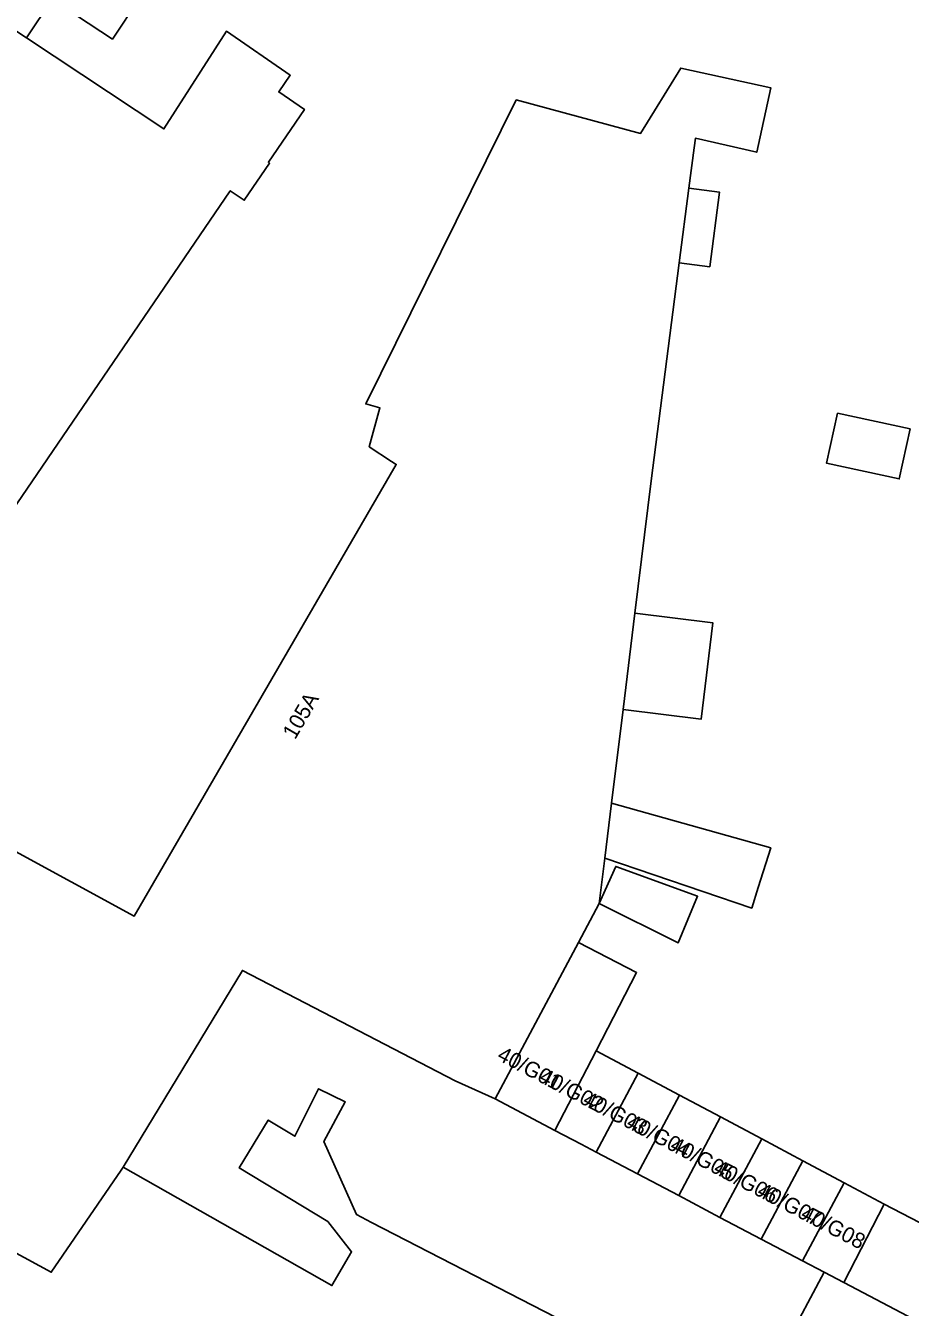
# Model space of a CAD drawing. Extents: x 160356 to 161355, y 381727 to 382845.
# Drawn here: x 160817.9 to 160874.8, y 382524.8 to 382607.3 of the extents above; entities that cross this region are included whole.
import ezdxf

# ---------------------------------------------------------------- set-up
doc = ezdxf.new("R2010")
doc.units = 0
doc.layers.add('IMGEO_Pand', color=7, linetype='Continuous')
doc.layers.add('IMGEO_Pand_nummerreeks', color=7, linetype='Continuous')

msp = doc.modelspace()

# ---------------------------------------------------------------- linework, layer by layer
at = {"layer": 'IMGEO_Pand'}
for points in [[(160828.504, 382617.82), (160827.306, 382616.012), (160826.304, 382616.675), (160826.056, 382616.3), (160821.921, 382619.038), (160820.649, 382617.117), (160821.064, 382616.842), (160820.751, 382616.369), (160823.58, 382614.496), (160821.574, 382611.467), (160825.213, 382609.057), (160823.467, 382606.42), (160819.589, 382608.988), (160817.936, 382606.492)], [(160817.936, 382606.492), (160806.866, 382613.823)], [(160817.936, 382606.492), (160826.783, 382600.634), (160830.802, 382606.922), (160834.905, 382604.089), (160834.172, 382603.024), (160835.822, 382601.889), (160833.499, 382598.49), (160833.582, 382598.433), (160831.952, 382596.046), (160831.044, 382596.666), (160813.393, 382570.793), (160813.476, 382570.737), (160811.844, 382568.349), (160810.063, 382565.932), (160807.573, 382567.614), (160807.517, 382567.531), (160805.126, 382569.16), (160794.525, 382576.507), (160786.003, 382582.317)], [(160799.641, 382537.886), (160812.688, 382556.622), (160824.861, 382549.993), (160841.731, 382579.062), (160841.423, 382579.244), (160839.986, 382580.195), (160840.674, 382582.694), (160839.764, 382582.953), (160849.449, 382602.504), (160857.443, 382600.348), (160860.023, 382604.549), (160865.822, 382603.288), (160864.919, 382599.138), (160860.967, 382600.04), (160860.887, 382599.419), (160860.553, 382596.83)], [(160860.553, 382596.83), (160862.512, 382596.577), (160861.892, 382591.769), (160859.933, 382592.021)], [(160860.553, 382596.83), (160859.933, 382592.021)], [(160859.933, 382592.021), (160858.125, 382578.001), (160857.08, 382569.48)], [(160870.101, 382582.359), (160874.784, 382581.337), (160874.083, 382578.124), (160869.4, 382579.146), (160870.101, 382582.359)], [(160857.08, 382569.48), (160862.1, 382568.864), (160861.34, 382562.667), (160856.319, 382563.283)], [(160857.08, 382569.48), (160856.319, 382563.283)], [(160856.319, 382563.283), (160855.582, 382557.276)], [(160855.582, 382557.276), (160865.814, 382554.389), (160865.014, 382551.843), (160864.597, 382550.516), (160855.148, 382553.735)], [(160855.582, 382557.276), (160855.148, 382553.735)], [(160855.148, 382553.735), (160854.79, 382550.816)], [(160854.79, 382550.816), (160855.849, 382553.203), (160861.115, 382551.278), (160859.856, 382548.279), (160854.79, 382550.816)], [(160854.79, 382550.816), (160853.451, 382548.302)], [(160853.451, 382548.302), (160848.091, 382538.24)], [(160853.451, 382548.302), (160857.186, 382546.37), (160854.587, 382541.344)], [(160824.152, 382533.852), (160831.827, 382546.514), (160838.744, 382542.919), (160845.519, 382539.397), (160848.091, 382538.24)], [(160851.934, 382536.216), (160854.587, 382541.344)], [(160854.587, 382541.344), (160857.294, 382539.902)], [(160857.294, 382539.902), (160854.587, 382534.819)], [(160857.294, 382539.902), (160859.942, 382538.492)], [(160824.152, 382533.852), (160837.584, 382526.234), (160838.848, 382528.417), (160837.315, 382530.354), (160831.623, 382533.804), (160833.49, 382536.883), (160835.203, 382535.845), (160836.729, 382538.894), (160838.441, 382538.049), (160837.071, 382535.496), (160839.161, 382530.801), (160840.132, 382530.297), (160860.857, 382519.63), (160858.986, 382515.995), (160864.495, 382513.16), (160866.366, 382516.795), (160864.324, 382517.846), (160869.25, 382527.097)], [(160848.091, 382538.24), (160851.934, 382536.216)], [(160857.241, 382533.421), (160859.942, 382538.492)], [(160859.942, 382538.492), (160862.59, 382537.082)], [(160799.641, 382537.886), (160819.532, 382527.094), (160824.03, 382533.65), (160824.152, 382533.852)], [(160862.59, 382537.082), (160859.896, 382532.023)], [(160862.59, 382537.082), (160865.238, 382535.671)], [(160851.934, 382536.216), (160853.612, 382535.333), (160854.587, 382534.819)], [(160862.551, 382530.625), (160865.238, 382535.671)], [(160865.238, 382535.671), (160867.886, 382534.261)], [(160854.587, 382534.819), (160857.241, 382533.421)], [(160867.886, 382534.261), (160865.205, 382529.227)], [(160867.886, 382534.261), (160870.534, 382532.851)], [(160857.241, 382533.421), (160859.896, 382532.023)], [(160867.86, 382527.829), (160870.534, 382532.851)], [(160870.534, 382532.851), (160873.123, 382531.472)], [(160859.896, 382532.023), (160862.551, 382530.625)], [(160873.123, 382531.472), (160870.515, 382526.431)], [(160873.123, 382531.472), (160879.981, 382527.924), (160881.097, 382529.9)], [(160862.551, 382530.625), (160865.205, 382529.227)], [(160865.205, 382529.227), (160867.86, 382527.829)], [(160867.86, 382527.829), (160869.25, 382527.097)], [(160869.25, 382527.097), (160870.515, 382526.431)], [(160870.515, 382526.431), (160880.329, 382521.263)]]:
    msp.add_lwpolyline(points, dxfattribs=at)

# ---------------------------------------------------------------- texts
at = {"layer": 'IMGEO_Pand_nummerreeks'}
for s, rotation, p in [('105A', 59.87409, (160835.22, 382561.31)), ('40/G01', 332.3691, (160848.149, 382540.793)), ('40/G02', 332.3691, (160850.848, 382539.38)), ('40/G03', 332.3691, (160853.656, 382537.91)), ('40/G04', 332.3691, (160856.459, 382536.443)), ('40/G05', 332.3691, (160859.261, 382534.976)), ('40/G06', 332.3691, (160862.063, 382533.509)), ('40/G07', 332.3691, (160864.866, 382532.042)), ('40/G08', 332.36625, (160867.671, 382530.574))]:
    msp.add_text(s, height=1, rotation=rotation, dxfattribs=at).set_placement(p)

doc.saveas('drawing.dxf')
